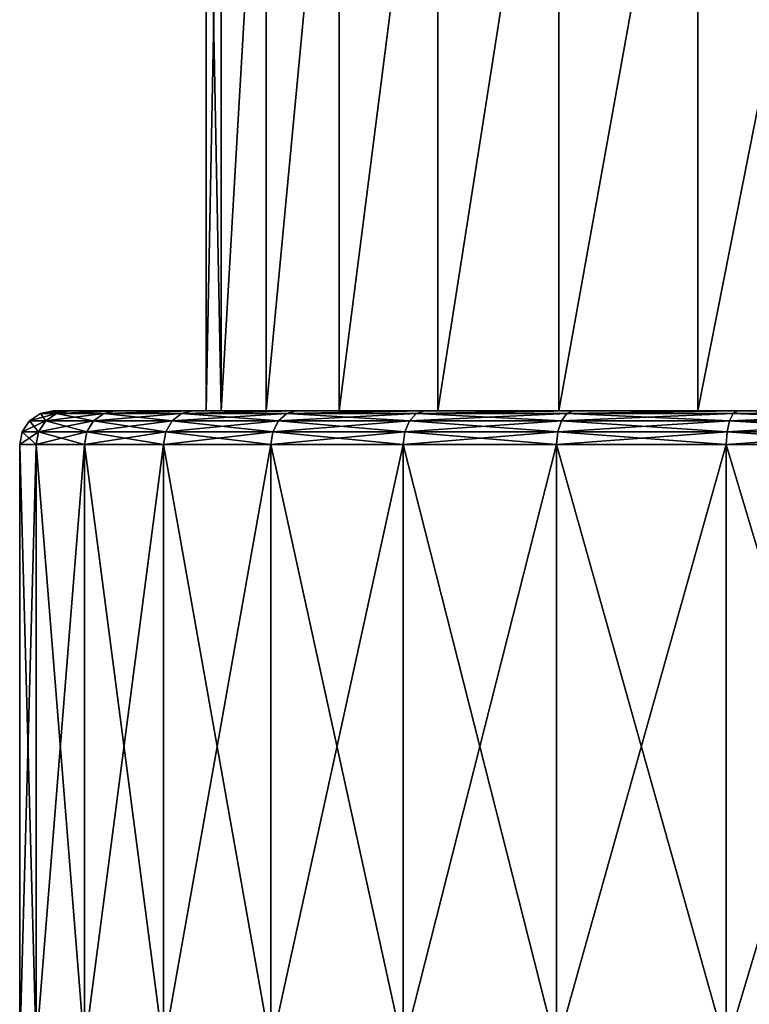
# Model space of a CAD drawing. Header units: metres. Extents: x -109 to 109, y -917 to 389.
# Tile 605 of 656: x -92 to -82, y 21 to 35. Entities that reach past the tile are written whole.
import ezdxf

# ---------------------------------------------------------------- set-up
doc = ezdxf.new("R2010")
doc.units = ezdxf.units.M
doc.layers.add('solid_24503124_XXX_01_SW0001', color=7, linetype='CONTINUOUS')

msp = doc.modelspace()

# ---------------------------------------------------------------- linework, layer by layer
at = {"layer": 'solid_24503124_XXX_01_SW0001'}
for points in [[(-89.720497, 41), (-89.720497, 29.5), (-89.495354, 29.5, 2.429465)], [(-89.495399, 41, -2.429237), (-89.495354, 29.5, -2.429465), (-89.720497, 29.5)], [(-89.495399, 41, -2.429237), (-89.720497, 29.5), (-89.720497, 41)], [(-89.495399, 41, 2.429248), (-89.720497, 41), (-89.495354, 29.5, 2.429465)], [(-89.495399, 41, 2.429248), (-89.495354, 29.5, 2.429465), (-88.827751, 41, 4.77579)], [(-89.495399, 41, -2.429237), (-88.827759, 41, -4.775759), (-89.495354, 29.5, -2.429465)], [(-88.827751, 41, 4.77579), (-89.495354, 29.5, 2.429465), (-88.827614, 29.5, 4.77612)], [(-88.827759, 41, -4.775759), (-88.827614, 29.5, -4.77612), (-89.495354, 29.5, -2.429465)], [(-88.827759, 41, -4.775759), (-87.740318, 41, -6.959657), (-88.827614, 29.5, -4.77612)], [(-88.827751, 41, 4.77579), (-88.827614, 29.5, 4.77612), (-87.740288, 41, 6.959707)], [(-87.740288, 41, 6.959707), (-88.827614, 29.5, 4.77612), (-87.740059, 29.5, 6.960052)], [(-87.740318, 41, -6.959657), (-87.740059, 29.5, -6.960052), (-88.827614, 29.5, -4.77612)], [(-87.740318, 41, -6.959657), (-86.270096, 41, -8.906558), (-87.740059, 29.5, -6.960052)], [(-87.740288, 41, 6.959707), (-87.740059, 29.5, 6.960052), (-86.270035, 41, 8.90662)], [(-86.270035, 41, 8.90662), (-87.740059, 29.5, 6.960052), (-86.269745, 29.5, 8.906905)], [(-86.270096, 41, -8.906558), (-86.269745, 29.5, -8.906905), (-87.740059, 29.5, -6.960052)], [(-86.270096, 41, -8.906558), (-84.467163, 41, -10.550159), (-86.269745, 29.5, -8.906905)], [(-86.270035, 41, 8.90662), (-86.269745, 29.5, 8.906905), (-84.467079, 41, 10.55022)], [(-84.467079, 41, 10.55022), (-86.269745, 29.5, 8.906905), (-84.466782, 29.5, 10.550405)], [(-84.467163, 41, -10.550159), (-84.466782, 29.5, -10.550405), (-86.269745, 29.5, -8.906905)], [(-84.467163, 41, -10.550159), (-82.392914, 41, -11.834489), (-84.466782, 29.5, -10.550405)], [(-84.467079, 41, 10.55022), (-84.466782, 29.5, 10.550405), (-82.392815, 41, 11.834536)], [(-82.392815, 41, 11.834536), (-84.466782, 29.5, 10.550405), (-82.39257, 29.5, 11.834612)], [(-82.392914, 41, -11.834489), (-82.39257, 29.5, -11.834612), (-84.466782, 29.5, -10.550405)], [(-82.392914, 41, -11.834489), (-80.117981, 41, -12.715807), (-82.39257, 29.5, -11.834612)], [(-82.392815, 41, 11.834536), (-82.39257, 29.5, 11.834612), (-80.117897, 41, 12.715832)], [(-80.117897, 41, 12.715832), (-82.39257, 29.5, 11.834612), (-80.117744, 29.5, 12.715825)], [(-80.117981, 41, -12.715807), (-80.117744, 29.5, -12.715825), (-82.39257, 29.5, -11.834612)], [(-92.191345, 29.461939, 0), (-92, 29.5), (-91.767036, 29.5, -2.677294)], [(-91.952957, 29.461939, 2.724773), (-92, 29.5), (-92.191345, 29.461939, 0)], [(-91.952957, 29.461939, -2.724773), (-92.191345, 29.461939, 0), (-91.767036, 29.5, -2.677294)], [(-89.495354, 29.5, -2.429465), (-91.767036, 29.5, -2.677294), (-92, 29.5)], [(-89.720497, 29.5), (-92, 29.5), (-91.767029, 29.5, 2.677313)], [(-91.952957, 29.461939, 2.724773), (-91.767029, 29.5, 2.677313), (-92, 29.5)], [(-89.495354, 29.5, -2.429465), (-92, 29.5), (-89.720497, 29.5)], [(-91.952957, 29.461939, -2.724773), (-91.767036, 29.5, -2.677294), (-91.06913, 29.5, -5.290565)], [(-91.952957, 29.461939, -2.724773), (-91.06913, 29.5, -5.290565), (-91.245041, 29.461939, -5.366755)], [(-91.952957, 29.461939, 2.724773), (-91.06913, 29.5, 5.290576), (-91.767029, 29.5, 2.677313)], [(-91.245041, 29.461939, 5.366755), (-91.06913, 29.5, 5.290576), (-91.952957, 29.461939, 2.724773)], [(-88.827614, 29.5, -4.77612), (-91.06913, 29.5, -5.290565), (-91.767036, 29.5, -2.677294)], [(-89.495354, 29.5, -2.429465), (-88.827614, 29.5, -4.77612), (-91.767036, 29.5, -2.677294)], [(-88.827614, 29.5, 4.77612), (-91.767029, 29.5, 2.677313), (-91.06913, 29.5, 5.290576)], [(-89.495354, 29.5, 2.429465), (-89.720497, 29.5), (-91.767029, 29.5, 2.677313)], [(-88.827614, 29.5, 4.77612), (-89.495354, 29.5, 2.429465), (-91.767029, 29.5, 2.677313)], [(-91.245041, 29.461939, -5.366755), (-91.06913, 29.5, -5.290565), (-89.92868, 29.5, -7.740831)], [(-91.245041, 29.461939, -5.366755), (-89.92868, 29.5, -7.740831), (-90.089104, 29.461939, -7.845671)], [(-91.245041, 29.461939, 5.366755), (-89.92868, 29.5, 7.740838), (-91.06913, 29.5, 5.290576)], [(-90.089104, 29.461939, 7.845671), (-89.92868, 29.5, 7.740838), (-91.245041, 29.461939, 5.366755)], [(-87.740059, 29.5, -6.960052), (-89.92868, 29.5, -7.740831), (-91.06913, 29.5, -5.290565)], [(-88.827614, 29.5, -4.77612), (-87.740059, 29.5, -6.960052), (-91.06913, 29.5, -5.290565)], [(-87.740059, 29.5, 6.960052), (-91.06913, 29.5, 5.290576), (-89.92868, 29.5, 7.740838)], [(-87.740059, 29.5, 6.960052), (-88.827614, 29.5, 4.77612), (-91.06913, 29.5, 5.290576)], [(-90.089104, 29.461939, -7.845671), (-89.92868, 29.5, -7.740831), (-88.379211, 29.5, -9.956598)], [(-90.089104, 29.461939, -7.845671), (-88.379211, 29.5, -9.956598), (-88.520264, 29.461939, -10.0862)], [(-90.089104, 29.461939, 7.845671), (-88.379204, 29.5, 9.956607), (-89.92868, 29.5, 7.740838)], [(-88.520264, 29.461939, 10.0862), (-88.379204, 29.5, 9.956607), (-90.089104, 29.461939, 7.845671)], [(-86.269745, 29.5, -8.906905), (-88.379211, 29.5, -9.956598), (-89.92868, 29.5, -7.740831)], [(-87.740059, 29.5, -6.960052), (-86.269745, 29.5, -8.906905), (-89.92868, 29.5, -7.740831)], [(-86.269745, 29.5, 8.906905), (-89.92868, 29.5, 7.740838), (-88.379204, 29.5, 9.956607)], [(-86.269745, 29.5, 8.906905), (-87.740059, 29.5, 6.960052), (-89.92868, 29.5, 7.740838)], [(-88.520264, 29.461939, -10.0862), (-88.379211, 29.5, -9.956598), (-86.468475, 29.5, -11.869246)], [(-88.520264, 29.461939, -10.0862), (-86.468475, 29.5, -11.869246), (-86.586197, 29.461939, -12.020266)], [(-88.520264, 29.461939, 10.0862), (-86.468468, 29.5, 11.869253), (-88.379204, 29.5, 9.956607)], [(-86.586197, 29.461939, 12.020266), (-86.468468, 29.5, 11.869253), (-88.520264, 29.461939, 10.0862)], [(-82.39257, 29.5, -11.834612), (-86.468475, 29.5, -11.869246), (-88.379211, 29.5, -9.956598)], [(-84.466782, 29.5, -10.550405), (-82.39257, 29.5, -11.834612), (-88.379211, 29.5, -9.956598)], [(-86.269745, 29.5, -8.906905), (-84.466782, 29.5, -10.550405), (-88.379211, 29.5, -9.956598)], [(-84.466782, 29.5, 10.550405), (-88.379204, 29.5, 9.956607), (-86.468468, 29.5, 11.869253)], [(-84.466782, 29.5, 10.550405), (-86.269745, 29.5, 8.906905), (-88.379204, 29.5, 9.956607)], [(-86.586197, 29.461939, -12.020266), (-86.468475, 29.5, -11.869246), (-84.254448, 29.5, -13.420803)], [(-86.586197, 29.461939, -12.020266), (-84.254448, 29.5, -13.420803), (-84.345673, 29.461939, -13.589101)], [(-86.586197, 29.461939, 12.020266), (-84.25444, 29.5, 13.420808), (-86.468468, 29.5, 11.869253)], [(-84.345673, 29.461939, 13.589101), (-84.25444, 29.5, 13.420808), (-86.586197, 29.461939, 12.020266)], [(-77.719757, 29.5, -13.164058), (-84.254448, 29.5, -13.420803), (-86.468475, 29.5, -11.869246)], [(-80.117744, 29.5, -12.715825), (-77.719757, 29.5, -13.164058), (-86.468475, 29.5, -11.869246)], [(-82.39257, 29.5, -11.834612), (-80.117744, 29.5, -12.715825), (-86.468475, 29.5, -11.869246)], [(-80.117744, 29.5, 12.715825), (-86.468468, 29.5, 11.869253), (-84.25444, 29.5, 13.420808)], [(-82.39257, 29.5, 11.834612), (-84.466782, 29.5, 10.550405), (-86.468468, 29.5, 11.869253)], [(-80.117744, 29.5, 12.715825), (-82.39257, 29.5, 11.834612), (-86.468468, 29.5, 11.869253)], [(-84.345673, 29.461939, -13.589101), (-84.254448, 29.5, -13.420803), (-81.80452, 29.5, -14.564044)], [(-84.345673, 29.461939, -13.589101), (-81.80452, 29.5, -14.564044), (-81.866753, 29.461939, -14.745038)], [(-84.345673, 29.461939, 13.589101), (-81.804512, 29.5, 14.564048), (-84.25444, 29.5, 13.420808)], [(-81.866753, 29.461939, 14.745038), (-81.804512, 29.5, 14.564048), (-84.345673, 29.461939, 13.589101)], [(-71.195488, 29.5, -14.564048), (-81.80452, 29.5, -14.564044), (-84.254448, 29.5, -13.420803)], [(-68.74556, 29.5, -13.420808), (-71.195488, 29.5, -14.564048), (-84.254448, 29.5, -13.420803)], [(-77.719757, 29.5, -13.164058), (-68.74556, 29.5, -13.420808), (-84.254448, 29.5, -13.420803)], [(-84.25444, 29.5, 13.420808), (-81.804512, 29.5, 14.564048), (-68.745552, 29.5, 13.420803)], [(-75.280243, 29.5, 13.164058), (-84.25444, 29.5, 13.420808), (-68.745552, 29.5, 13.420803)], [(-77.719757, 29.5, 13.164058), (-80.117744, 29.5, 12.715825), (-84.25444, 29.5, 13.420808)], [(-75.280243, 29.5, 13.164058), (-77.719757, 29.5, 13.164058), (-84.25444, 29.5, 13.420808)], [(-81.866753, 29.461939, -14.745038), (-81.80452, 29.5, -14.564044), (-79.19323, 29.5, -15.264199)], [(-81.866753, 29.461939, -14.745038), (-79.19323, 29.5, -15.264199), (-79.22477, 29.461939, -15.452955)], [(-81.866753, 29.461939, 14.745038), (-79.193222, 29.5, 15.264201), (-81.804512, 29.5, 14.564048)], [(-79.22477, 29.461939, 15.452955), (-79.193222, 29.5, 15.264201), (-81.866753, 29.461939, 14.745038)], [(-73.806778, 29.5, -15.264201), (-79.19323, 29.5, -15.264199), (-81.80452, 29.5, -14.564044)], [(-71.195488, 29.5, -14.564048), (-73.806778, 29.5, -15.264201), (-81.80452, 29.5, -14.564044)], [(-81.804512, 29.5, 14.564048), (-71.19548, 29.5, 14.564044), (-68.745552, 29.5, 13.420803)], [(-81.804512, 29.5, 14.564048), (-79.193222, 29.5, 15.264201), (-71.19548, 29.5, 14.564044)], [(-92.353691, 29.353415, 0), (-92.46209, 29.190979, 0), (-92.219589, 29.190979, 2.771788)], [(-92.112839, 29.353415, -2.752965), (-92.46209, 29.190979, 0), (-92.353691, 29.353415, 0)], [(-92.112839, 29.353415, -2.752965), (-92.219589, 29.190979, -2.771788), (-92.46209, 29.190979, 0)], [(-92.191345, 29.461939, 0), (-92.353691, 29.353415, 0), (-92.112839, 29.353415, 2.752965)], [(-91.952957, 29.461939, -2.724773), (-92.353691, 29.353415, 0), (-92.191345, 29.461939, 0)], [(-91.952957, 29.461939, -2.724773), (-92.112839, 29.353415, -2.752965), (-92.353691, 29.353415, 0)], [(-92.112839, 29.353415, 2.752965), (-92.353691, 29.353415, 0), (-92.219589, 29.190979, 2.771788)], [(-92.112839, 29.353415, 2.752965), (-92.219589, 29.190979, 2.771788), (-91.499458, 29.190979, 5.459356)], [(-91.397598, 29.353415, -5.422282), (-91.499458, 29.190979, -5.459356), (-92.219589, 29.190979, -2.771788)], [(-92.112839, 29.353415, -2.752965), (-91.397598, 29.353415, -5.422282), (-92.219589, 29.190979, -2.771788)], [(-91.952957, 29.461939, 2.724773), (-92.191345, 29.461939, 0), (-92.112839, 29.353415, 2.752965)], [(-91.952957, 29.461939, 2.724773), (-92.112839, 29.353415, 2.752965), (-91.397598, 29.353415, 5.422282)], [(-91.245041, 29.461939, -5.366755), (-91.397598, 29.353415, -5.422282), (-92.112839, 29.353415, -2.752965)], [(-91.952957, 29.461939, -2.724773), (-91.245041, 29.461939, -5.366755), (-92.112839, 29.353415, -2.752965)], [(-91.397598, 29.353415, 5.422282), (-92.112839, 29.353415, 2.752965), (-91.499458, 29.190979, 5.459356)], [(-91.245041, 29.461939, 5.366755), (-91.952957, 29.461939, 2.724773), (-91.397598, 29.353415, 5.422282)], [(-91.397598, 29.353415, 5.422282), (-91.499458, 29.190979, 5.459356), (-90.323578, 29.190979, 7.981045)], [(-90.229698, 29.353415, -7.926846), (-90.323578, 29.190979, -7.981045), (-91.499458, 29.190979, -5.459356)], [(-91.397598, 29.353415, -5.422282), (-90.229698, 29.353415, -7.926846), (-91.499458, 29.190979, -5.459356)], [(-91.245041, 29.461939, 5.366755), (-91.397598, 29.353415, 5.422282), (-90.229698, 29.353415, 7.926846)], [(-90.089104, 29.461939, -7.845671), (-90.229698, 29.353415, -7.926846), (-91.397598, 29.353415, -5.422282)], [(-91.245041, 29.461939, -5.366755), (-90.089104, 29.461939, -7.845671), (-91.397598, 29.353415, -5.422282)], [(-90.229698, 29.353415, 7.926846), (-91.397598, 29.353415, 5.422282), (-90.323578, 29.190979, 7.981045)], [(-90.089104, 29.461939, 7.845671), (-91.245041, 29.461939, 5.366755), (-90.229698, 29.353415, 7.926846)], [(-90.229698, 29.353415, 7.926846), (-90.323578, 29.190979, 7.981045), (-88.727669, 29.190979, 10.260234)], [(-88.64463, 29.353415, -10.190557), (-88.727669, 29.190979, -10.260234), (-90.323578, 29.190979, -7.981045)], [(-90.229698, 29.353415, -7.926846), (-88.64463, 29.353415, -10.190557), (-90.323578, 29.190979, -7.981045)], [(-90.089104, 29.461939, 7.845671), (-90.229698, 29.353415, 7.926846), (-88.64463, 29.353415, 10.190557)], [(-88.520264, 29.461939, -10.0862), (-88.64463, 29.353415, -10.190557), (-90.229698, 29.353415, -7.926846)], [(-90.089104, 29.461939, -7.845671), (-88.520264, 29.461939, -10.0862), (-90.229698, 29.353415, -7.926846)], [(-88.64463, 29.353415, 10.190557), (-90.229698, 29.353415, 7.926846), (-88.727669, 29.190979, 10.260234)], [(-88.520264, 29.461939, 10.0862), (-90.089104, 29.461939, 7.845671), (-88.64463, 29.353415, 10.190557)], [(-88.64463, 29.353415, 10.190557), (-88.727669, 29.190979, 10.260234), (-86.760231, 29.190979, 12.227671)], [(-86.690559, 29.353415, -12.144633), (-86.760231, 29.190979, -12.227671), (-88.727669, 29.190979, -10.260234)], [(-88.64463, 29.353415, -10.190557), (-86.690559, 29.353415, -12.144633), (-88.727669, 29.190979, -10.260234)], [(-88.520264, 29.461939, 10.0862), (-88.64463, 29.353415, 10.190557), (-86.690559, 29.353415, 12.144632)], [(-86.586197, 29.461939, -12.020266), (-86.690559, 29.353415, -12.144633), (-88.64463, 29.353415, -10.190557)], [(-88.520264, 29.461939, -10.0862), (-86.586197, 29.461939, -12.020266), (-88.64463, 29.353415, -10.190557)], [(-86.690559, 29.353415, 12.144632), (-88.64463, 29.353415, 10.190557), (-86.760231, 29.190979, 12.227671)], [(-86.586197, 29.461939, 12.020266), (-88.520264, 29.461939, 10.0862), (-86.690559, 29.353415, 12.144632)], [(-86.690559, 29.353415, 12.144632), (-86.760231, 29.190979, 12.227671), (-84.481049, 29.190979, 13.823575)], [(-84.426849, 29.353415, -13.7297), (-84.481049, 29.190979, -13.823575), (-86.760231, 29.190979, -12.227671)], [(-86.690559, 29.353415, -12.144633), (-84.426849, 29.353415, -13.7297), (-86.760231, 29.190979, -12.227671)], [(-86.586197, 29.461939, 12.020266), (-86.690559, 29.353415, 12.144632), (-84.426849, 29.353415, 13.7297)], [(-84.345673, 29.461939, -13.589101), (-84.426849, 29.353415, -13.7297), (-86.690559, 29.353415, -12.144633)], [(-86.586197, 29.461939, -12.020266), (-84.345673, 29.461939, -13.589101), (-86.690559, 29.353415, -12.144633)], [(-84.426849, 29.353415, 13.7297), (-86.690559, 29.353415, 12.144632), (-84.481049, 29.190979, 13.823575)], [(-84.345673, 29.461939, 13.589101), (-86.586197, 29.461939, 12.020266), (-84.426849, 29.353415, 13.7297)], [(-84.426849, 29.353415, 13.7297), (-84.481049, 29.190979, 13.823575), (-81.959358, 29.190979, 14.999458)], [(-81.922279, 29.353415, -14.897597), (-81.959358, 29.190979, -14.999458), (-84.481049, 29.190979, -13.823575)], [(-84.426849, 29.353415, -13.7297), (-81.922279, 29.353415, -14.897597), (-84.481049, 29.190979, -13.823575)], [(-84.345673, 29.461939, 13.589101), (-84.426849, 29.353415, 13.7297), (-81.922279, 29.353415, 14.897597)], [(-81.866753, 29.461939, -14.745038), (-81.922279, 29.353415, -14.897597), (-84.426849, 29.353415, -13.7297)], [(-84.345673, 29.461939, -13.589101), (-81.866753, 29.461939, -14.745038), (-84.426849, 29.353415, -13.7297)], [(-81.922279, 29.353415, 14.897597), (-84.426849, 29.353415, 13.7297), (-81.959358, 29.190979, 14.999458)], [(-81.866753, 29.461939, 14.745038), (-84.345673, 29.461939, 13.589101), (-81.922279, 29.353415, 14.897597)], [(-81.922279, 29.353415, 14.897597), (-81.959358, 29.190979, 14.999458), (-79.27179, 29.190979, 15.71959)], [(-79.252968, 29.353415, -15.612839), (-79.27179, 29.190979, -15.71959), (-81.959358, 29.190979, -14.999458)], [(-81.922279, 29.353415, -14.897597), (-79.252968, 29.353415, -15.612839), (-81.959358, 29.190979, -14.999458)], [(-81.866753, 29.461939, 14.745038), (-81.922279, 29.353415, 14.897597), (-79.252968, 29.353415, 15.612839)], [(-79.22477, 29.461939, -15.452955), (-79.252968, 29.353415, -15.612839), (-81.922279, 29.353415, -14.897597)], [(-81.866753, 29.461939, -14.745038), (-79.22477, 29.461939, -15.452955), (-81.922279, 29.353415, -14.897597)], [(-79.252968, 29.353415, 15.612839), (-81.922279, 29.353415, 14.897597), (-79.27179, 29.190979, 15.71959)], [(-79.22477, 29.461939, 15.452955), (-81.866753, 29.461939, 14.745038), (-79.252968, 29.353415, 15.612839)], [(-92.219589, 29.190979, -2.771788), (-92.256927, 29, -2.77837), (-92.5, 29)], [(-92.46209, 29.190979, 0), (-92.5, 29), (-92.256927, 29, 2.77837)], [(-92.219589, 29.190979, -2.771788), (-92.5, 29), (-92.46209, 29.190979, 0)], [(-92.219589, 29.190979, 2.771788), (-92.46209, 29.190979, 0), (-92.256927, 29, 2.77837)], [(-91.499458, 29.190979, -5.459356), (-91.53508, 29, -5.472322), (-92.256927, 29, -2.77837)], [(-92.219589, 29.190979, -2.771788), (-91.499458, 29.190979, -5.459356), (-92.256927, 29, -2.77837)], [(-92.219589, 29.190979, 2.771788), (-92.256927, 29, 2.77837), (-91.53508, 29, 5.472322)], [(-91.499458, 29.190979, 5.459356), (-92.219589, 29.190979, 2.771788), (-91.53508, 29, 5.472322)], [(-90.323578, 29.190979, -7.981045), (-90.356407, 29, -8), (-91.53508, 29, -5.472322)], [(-91.499458, 29.190979, -5.459356), (-90.323578, 29.190979, -7.981045), (-91.53508, 29, -5.472322)], [(-91.499458, 29.190979, 5.459356), (-91.53508, 29, 5.472322), (-90.356407, 29, 8)], [(-90.323578, 29.190979, 7.981045), (-91.499458, 29.190979, 5.459356), (-90.356407, 29, 8)], [(-88.727669, 29.190979, -10.260234), (-88.756714, 29, -10.284602), (-90.356407, 29, -8)], [(-90.323578, 29.190979, -7.981045), (-88.727669, 29.190979, -10.260234), (-90.356407, 29, -8)], [(-90.323578, 29.190979, 7.981045), (-90.356407, 29, 8), (-88.756714, 29, 10.284602)], [(-88.727669, 29.190979, 10.260234), (-90.323578, 29.190979, 7.981045), (-88.756714, 29, 10.284602)], [(-86.760231, 29.190979, -12.227671), (-86.784599, 29, -12.256711), (-88.756714, 29, -10.284602)], [(-88.727669, 29.190979, -10.260234), (-86.760231, 29.190979, -12.227671), (-88.756714, 29, -10.284602)], [(-88.727669, 29.190979, 10.260234), (-88.756714, 29, 10.284602), (-86.784599, 29, 12.256711)], [(-86.760231, 29.190979, 12.227671), (-88.727669, 29.190979, 10.260234), (-86.784599, 29, 12.256711)], [(-84.481049, 29.190979, -13.823575), (-84.5, 29, -13.856406), (-86.784599, 29, -12.256711)], [(-86.760231, 29.190979, -12.227671), (-84.481049, 29.190979, -13.823575), (-86.784599, 29, -12.256711)], [(-86.760231, 29.190979, 12.227671), (-86.784599, 29, 12.256711), (-84.5, 29, 13.856406)], [(-84.481049, 29.190979, 13.823575), (-86.760231, 29.190979, 12.227671), (-84.5, 29, 13.856406)], [(-81.959358, 29.190979, -14.999458), (-81.972321, 29, -15.035082), (-84.5, 29, -13.856406)], [(-84.481049, 29.190979, -13.823575), (-81.959358, 29.190979, -14.999458), (-84.5, 29, -13.856406)], [(-84.481049, 29.190979, 13.823575), (-84.5, 29, 13.856406), (-81.972321, 29, 15.035082)], [(-81.959358, 29.190979, 14.999458), (-84.481049, 29.190979, 13.823575), (-81.972321, 29, 15.035082)], [(-79.27179, 29.190979, -15.71959), (-79.278374, 29, -15.756924), (-81.972321, 29, -15.035082)], [(-81.959358, 29.190979, -14.999458), (-79.27179, 29.190979, -15.71959), (-81.972321, 29, -15.035082)], [(-81.959358, 29.190979, 14.999458), (-81.972321, 29, 15.035082), (-79.278374, 29, 15.756924)], [(-79.27179, 29.190979, 15.71959), (-81.959358, 29.190979, 14.999458), (-79.278374, 29, 15.756924)], [(-92.256927, 29, -2.77837), (-92.256927, 20, -2.778371), (-92.5, 20)], [(-92.5, 29), (-92.5, 20), (-92.256927, 20, 2.778371)], [(-92.256927, 29, -2.77837), (-92.5, 20), (-92.5, 29)], [(-92.256927, 29, 2.77837), (-92.5, 29), (-92.256927, 20, 2.778371)], [(-91.53508, 29, -5.472322), (-91.53508, 20, -5.472322), (-92.256927, 20, -2.778371)], [(-92.256927, 29, -2.77837), (-91.53508, 29, -5.472322), (-92.256927, 20, -2.778371)], [(-92.256927, 29, 2.77837), (-92.256927, 20, 2.778371), (-91.53508, 20, 5.472322)], [(-91.53508, 29, 5.472322), (-92.256927, 29, 2.77837), (-91.53508, 20, 5.472322)], [(-90.356407, 29, -8), (-90.356407, 20, -8), (-91.53508, 20, -5.472322)], [(-91.53508, 29, -5.472322), (-90.356407, 29, -8), (-91.53508, 20, -5.472322)], [(-91.53508, 29, 5.472322), (-91.53508, 20, 5.472322), (-90.356407, 20, 8)], [(-90.356407, 29, 8), (-91.53508, 29, 5.472322), (-90.356407, 20, 8)], [(-88.756714, 29, -10.284602), (-88.756714, 20, -10.284602), (-90.356407, 20, -8)], [(-90.356407, 29, -8), (-88.756714, 29, -10.284602), (-90.356407, 20, -8)], [(-90.356407, 29, 8), (-90.356407, 20, 8), (-88.756714, 20, 10.284602)], [(-88.756714, 29, 10.284602), (-90.356407, 29, 8), (-88.756714, 20, 10.284602)], [(-86.784599, 29, -12.256711), (-86.784599, 20, -12.256711), (-88.756714, 20, -10.284602)], [(-88.756714, 29, -10.284602), (-86.784599, 29, -12.256711), (-88.756714, 20, -10.284602)], [(-88.756714, 29, 10.284602), (-88.756714, 20, 10.284602), (-86.784599, 20, 12.256711)], [(-86.784599, 29, 12.256711), (-88.756714, 29, 10.284602), (-86.784599, 20, 12.256711)], [(-84.5, 29, -13.856406), (-84.5, 20, -13.856406), (-86.784599, 20, -12.256711)], [(-86.784599, 29, -12.256711), (-84.5, 29, -13.856406), (-86.784599, 20, -12.256711)], [(-86.784599, 29, 12.256711), (-86.784599, 20, 12.256711), (-84.5, 20, 13.856406)], [(-84.5, 29, 13.856406), (-86.784599, 29, 12.256711), (-84.5, 20, 13.856406)], [(-81.972321, 29, -15.035082), (-81.972321, 20, -15.035082), (-84.5, 20, -13.856406)], [(-84.5, 29, -13.856406), (-81.972321, 29, -15.035082), (-84.5, 20, -13.856406)], [(-84.5, 29, 13.856406), (-84.5, 20, 13.856406), (-81.972321, 20, 15.035082)], [(-81.972321, 29, 15.035082), (-84.5, 29, 13.856406), (-81.972321, 20, 15.035082)], [(-79.278374, 29, -15.756924), (-79.278374, 20, -15.756924), (-81.972321, 20, -15.035082)], [(-81.972321, 29, -15.035082), (-79.278374, 29, -15.756924), (-81.972321, 20, -15.035082)], [(-81.972321, 29, 15.035082), (-81.972321, 20, 15.035082), (-79.278374, 20, 15.756924)], [(-79.278374, 29, 15.756924), (-81.972321, 29, 15.035082), (-79.278374, 20, 15.756924)]]:
    msp.add_3dface(points, dxfattribs=at)

doc.saveas('drawing.dxf')
